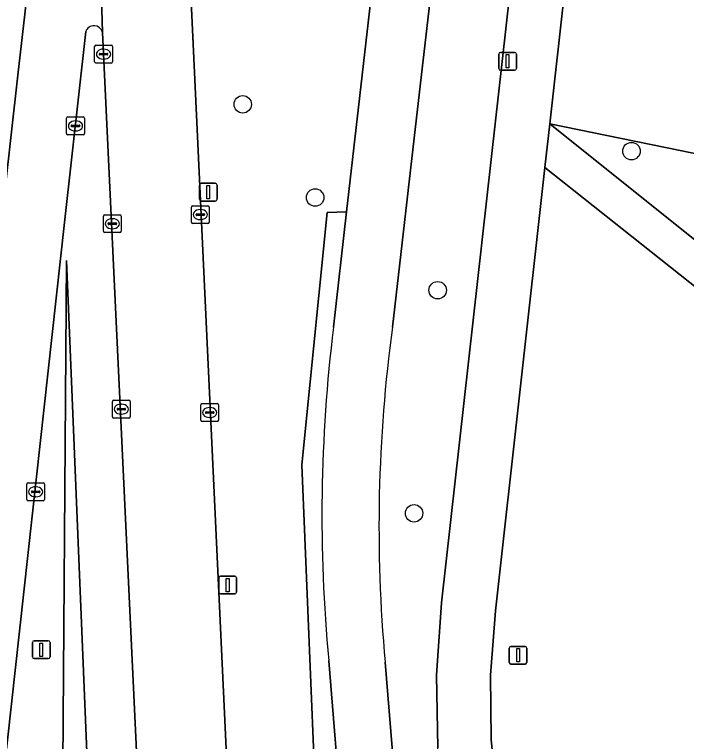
# Model space of a CAD drawing. Extents: x 162026 to 163502, y 387295 to 388169.
# Drawn here: x 162065.16 to 162102.86, y 387553.98 to 387594.8 of the extents above; entities that cross this region are included whole.
import ezdxf

# ---------------------------------------------------------------- set-up
doc = ezdxf.new("R2010")
doc.units = 0
for name, color, linetype in [('IMGEO_Afsluitpaal', 7, 'Continuous'), ('IMGEO_Berm_groen', 7, 'Continuous'), ('IMGEO_Boom', 7, 'Continuous'), ('IMGEO_Fietspad_gesloten', 7, 'Continuous'), ('IMGEO_Groenvoorziening', 7, 'Continuous'), ('IMGEO_Kolk', 7, 'Continuous'), ('IMGEO_Lichtmast', 7, 'Continuous'), ('IMGEO_Rijbaan_regionaal_gesloten', 7, 'Continuous'), ('IMGEO_Verkeersbordpaal', 7, 'Continuous'), ('IMGEO_Voetpad_open', 7, 'Continuous')]:
    doc.layers.add(name, color=color, linetype=linetype)

msp = doc.modelspace()

# ---------------------------------------------------------------- linework, layer by layer
at = {"layer": 'IMGEO_Afsluitpaal'}
for p, q in [((162092.917, 387558.425), (162092.917, 387559.225)), ((162092.917, 387559.225), (162092.917, 387558.425)), ((162093.017, 387559.325), (162093.807, 387559.325)), ((162093.807, 387559.325), (162093.017, 387559.325)), ((162093.907, 387559.225), (162093.907, 387558.425)), ((162093.907, 387558.425), (162093.907, 387559.225)), ((162093.807, 387558.325), (162093.017, 387558.325)), ((162093.017, 387558.325), (162093.807, 387558.325))]:
    msp.add_line(p, q, dxfattribs=at)
msp.add_lwpolyline([(162093.337, 387559.2), (162093.487, 387559.2), (162093.487, 387558.45), (162093.337, 387558.45), (162093.337, 387559.2)], dxfattribs=at)
for centre, start, end in [((162093.017, 387559.225), 90, 180), ((162093.017, 387559.225), 90, 180), ((162093.807, 387559.225), 0, 90), ((162093.807, 387559.225), 360, 90), ((162093.017, 387558.425), 180, 270), ((162093.017, 387558.425), 180, 270), ((162093.807, 387558.425), 270, 0), ((162093.807, 387558.425), 270, 0)]:
    msp.add_arc(centre, 0.1, start, end, dxfattribs=at)
at = {"layer": 'IMGEO_Berm_groen'}
for points in [[(162100.033, 387659.157), (162095.684, 387659.769), (162093.817, 387641.924), (162088.785, 387598.25), (162087.719, 387589.002), (162086.365, 387577.251)], [(162085.955, 387558.431), (162086.662, 387549.732), (162089.38, 387549.805), (162089.039, 387552.072), (162088.912, 387553.622), (162088.832, 387557.702), (162089.116, 387561.772), (162091.906, 387586.663), (162093.16, 387597.85), (162100.033, 387659.157)], [(162069.156, 387593.845), (162067.972, 387583.123), (162058.793, 387500), (162053.572, 387452.74), (162053.367, 387450.91), (162052.934, 387447.048), (162052.22, 387440.67), (162052.104, 387439.634), (162050.945, 387429.352), (162050.842, 387428.441), (162050.553, 387425.98)], [(162072.467, 387462.661), (162071.249, 387460.207), (162069.991, 387458.294), (162069.372, 387457.057), (162070.271, 387452.944), (162070.151, 387451.553), (162072.857, 387451.937), (162074.201, 387453.44), (162074.818, 387455.42), (162076.443, 387455.525), (162076.254, 387459.092), (162074.53, 387500), (162070.096, 387593.801)], [(162083.056, 387577.239), (162083.789, 387583.725), (162082.706, 387583.685), (162081.287, 387569.524), (162081.962, 387553.202), (162085.969, 387500.662), (162086.919, 387488.185)], [(162069.454, 387547.501), (162068.075, 387580.99), (162067.829, 387547.516), (162067.467, 387500), (162067.241, 387470.233)], [(162067.241, 387470.233), (162067.467, 387500), (162067.829, 387547.516), (162068.075, 387580.99), (162069.454, 387547.501), (162071.437, 387500), (162072.849, 387466.239)], [(162088.221, 387493.381), (162088.018, 387494.873), (162087.525, 387500), (162082.795, 387558.52)]]:
    msp.add_lwpolyline(points, dxfattribs=at)
for centre, radius, start, end in [((162069.62, 387593.689), 0.489, 13.2622, 161.3779), ((162168.976, 387566.68), 86.567, 172.99368, 185.40866), ((162169.429, 387566.027), 83.819, 172.30453, 185.19945)]:
    msp.add_arc(centre, radius, start, end, dxfattribs=at)
at = {"layer": 'IMGEO_Boom'}
for centre in [(162077.967, 387589.76), (162099.778, 387587.132), (162082.028, 387584.528), (162088.902, 387579.323), (162087.58, 387566.794)]:
    msp.add_circle(centre, 0.489, dxfattribs=at)
at = {"layer": 'IMGEO_Fietspad_gesloten'}
for points in [[(162093.817, 387641.924), (162095.684, 387659.769), (162097.909, 387681.02), (162098.729, 387688.74), (162098.791, 387689.232), (162095.805, 387689.61), (162093.527, 387669.911), (162089.208, 387631.54), (162087.862, 387619.58), (162086.291, 387605.618), (162083.789, 387583.725), (162083.056, 387577.239)], [(162086.365, 387577.251), (162087.719, 387589.002), (162088.785, 387598.25), (162093.817, 387641.924)], [(162082.795, 387558.52), (162087.525, 387500), (162088.018, 387494.873), (162088.221, 387493.381), (162088.873, 387485.724), (162089.014, 387484.027), (162090.786, 387458.211), (162091.116, 387453.942), (162094.144, 387454.397), (162093.991, 387455.817), (162091.232, 387493.329), (162090.701, 387500), (162086.662, 387549.732), (162085.955, 387558.431)]]:
    msp.add_lwpolyline(points, dxfattribs=at)
for centre, radius, start, end in [((162168.976, 387566.68), 86.567, 172.99368, 185.40866), ((162169.429, 387566.027), 83.819, 172.30453, 185.19945)]:
    msp.add_arc(centre, radius, start, end, dxfattribs=at)
at = {"layer": 'IMGEO_Groenvoorziening'}
for points in [[(162086.722, 387750), (162086.309, 387746.228), (162080.161, 387691.589), (162078.737, 387678.932), (162075.453, 387649.755), (162073.957, 387630.261), (162073.874, 387626.787), (162074.15, 387615.148), (162079.544, 387500), (162080.248, 387483.154), (162080.393, 387480.335)], [(162081.286, 387480.096), (162086.919, 387488.185), (162085.969, 387500.662), (162081.962, 387553.202), (162081.287, 387569.524), (162082.706, 387583.685), (162083.789, 387583.725), (162086.291, 387605.618), (162087.862, 387619.58), (162083.423, 387619.58), (162081.742, 387622.534), (162081.242, 387626.351), (162082.151, 387630.987), (162084.533, 387632.853), (162087.441, 387633.308), (162089.208, 387631.54), (162093.527, 387669.911)], [(162134.661, 387552.531), (162135.349, 387556.417), (162128.498, 387562.412), (162127.996, 387562.851), (162119.3, 387559.168), (162111.393, 387565.115), (162112.185, 387572.52), (162094.916, 387586.206), (162092.142, 387561.322), (162091.865, 387557.704), (162091.913, 387554.076), (162092.285, 387550.467)]]:
    msp.add_lwpolyline(points, dxfattribs=at)
for points in [[(162116.563, 387618.274), (162104.764, 387619.607), (162108.876, 387658.111), (162105.237, 387658.623), (162103.023, 387658.934), (162095.191, 387588.673), (162123.431, 387582.879), (162123.471, 387583.358), (162123.67, 387585.284), (162112.88, 387586.426)], [(162124.762, 387577.35), (162127.722, 387581.568), (162127.303, 387582.394), (162123.431, 387582.879), (162095.191, 387588.673), (162111.868, 387575.322), (162121.9, 387579.474)]]:
    msp.add_lwpolyline(points, close=True, dxfattribs=at)
at = {"layer": 'IMGEO_Kolk'}
for p, q in [((162069.656, 387592.154), (162069.656, 387593.006)), ((162069.731, 387593.08), (162070.583, 387593.08)), ((162070.657, 387593.006), (162070.657, 387592.154)), ((162069.915, 387592.574), (162069.915, 387592.586)), ((162070.353, 387592.537), (162069.955, 387592.537)), ((162069.958, 387592.623), (162070.356, 387592.623)), ((162070.144, 387592.86), (162070.169, 387592.86)), ((162070.399, 387592.586), (162070.399, 387592.574)), ((162070.583, 387592.08), (162069.731, 387592.08)), ((162070.167, 387592.3), (162070.142, 387592.3)), ((162068.082, 387588.124), (162068.082, 387588.976)), ((162068.157, 387589.05), (162069.009, 387589.05)), ((162068.57, 387588.83), (162068.595, 387588.83)), ((162069.083, 387588.976), (162069.083, 387588.124)), ((162068.341, 387588.544), (162068.341, 387588.556)), ((162068.779, 387588.507), (162068.381, 387588.507)), ((162068.384, 387588.593), (162068.782, 387588.593)), ((162068.825, 387588.556), (162068.825, 387588.544)), ((162069.009, 387588.05), (162068.157, 387588.05)), ((162068.593, 387588.27), (162068.568, 387588.27)), ((162075.086, 387583.143), (162075.086, 387583.995)), ((162075.161, 387584.069), (162076.013, 387584.069)), ((162076.087, 387583.995), (162076.087, 387583.143)), ((162070.223, 387583.556), (162071.075, 387583.556)), ((162075.345, 387583.563), (162075.345, 387583.575)), ((162075.783, 387583.526), (162075.385, 387583.526)), ((162075.388, 387583.612), (162075.786, 387583.612)), ((162075.574, 387583.849), (162075.599, 387583.849)), ((162075.829, 387583.575), (162075.829, 387583.563)), ((162070.148, 387582.63), (162070.148, 387583.482)), ((162070.45, 387583.099), (162070.848, 387583.099)), ((162070.636, 387583.336), (162070.661, 387583.336)), ((162071.149, 387583.482), (162071.149, 387582.63)), ((162075.597, 387583.289), (162075.572, 387583.289)), ((162070.407, 387583.05), (162070.407, 387583.062)), ((162070.845, 387583.013), (162070.447, 387583.013)), ((162070.659, 387582.776), (162070.634, 387582.776)), ((162070.891, 387583.062), (162070.891, 387583.05)), ((162076.013, 387583.069), (162075.161, 387583.069)), ((162071.075, 387582.556), (162070.223, 387582.556)), ((162070.654, 387572.217), (162070.654, 387573.069)), ((162070.729, 387573.143), (162071.581, 387573.143)), ((162071.142, 387572.923), (162071.167, 387572.923)), ((162071.655, 387573.069), (162071.655, 387572.217)), ((162075.614, 387572.029), (162075.614, 387572.881)), ((162075.689, 387572.955), (162076.541, 387572.955)), ((162076.615, 387572.881), (162076.615, 387572.029)), ((162070.913, 387572.637), (162070.913, 387572.649)), ((162071.351, 387572.6), (162070.953, 387572.6)), ((162070.956, 387572.686), (162071.354, 387572.686)), ((162071.397, 387572.649), (162071.397, 387572.637)), ((162075.916, 387572.498), (162076.314, 387572.498)), ((162076.102, 387572.735), (162076.127, 387572.735)), ((162071.581, 387572.143), (162070.729, 387572.143)), ((162071.165, 387572.363), (162071.14, 387572.363)), ((162075.873, 387572.449), (162075.873, 387572.461)), ((162076.311, 387572.412), (162075.913, 387572.412)), ((162076.125, 387572.175), (162076.1, 387572.175)), ((162076.357, 387572.461), (162076.357, 387572.449)), ((162076.541, 387571.955), (162075.689, 387571.955)), ((162065.851, 387567.577), (162065.851, 387568.429)), ((162065.926, 387568.503), (162066.778, 387568.503)), ((162066.852, 387568.429), (162066.852, 387567.577)), ((162066.11, 387567.997), (162066.11, 387568.009)), ((162066.153, 387568.046), (162066.551, 387568.046)), ((162066.339, 387568.283), (162066.364, 387568.283)), ((162066.594, 387568.009), (162066.594, 387567.997)), ((162066.548, 387567.96), (162066.15, 387567.96)), ((162066.362, 387567.723), (162066.337, 387567.723)), ((162066.778, 387567.503), (162065.926, 387567.503))]:
    msp.add_line(p, q, dxfattribs=at)
for points in [[(162069.656, 387592.154), (162069.656, 387593.006)], [(162069.731, 387593.08), (162070.583, 387593.08)], [(162070.657, 387593.006), (162070.657, 387592.154)], [(162070.583, 387592.08), (162069.731, 387592.08)], [(162068.082, 387588.124), (162068.082, 387588.976)], [(162068.157, 387589.05), (162069.009, 387589.05)], [(162069.083, 387588.976), (162069.083, 387588.124)], [(162069.009, 387588.05), (162068.157, 387588.05)], [(162075.086, 387583.143), (162075.086, 387583.995)], [(162075.161, 387584.069), (162076.013, 387584.069)], [(162076.087, 387583.995), (162076.087, 387583.143)], [(162070.223, 387583.556), (162071.075, 387583.556)], [(162070.148, 387582.63), (162070.148, 387583.482)], [(162071.149, 387583.482), (162071.149, 387582.63)], [(162076.013, 387583.069), (162075.161, 387583.069)], [(162071.075, 387582.556), (162070.223, 387582.556)], [(162070.654, 387572.217), (162070.654, 387573.069)], [(162070.729, 387573.143), (162071.581, 387573.143)], [(162071.655, 387573.069), (162071.655, 387572.217)], [(162075.614, 387572.029), (162075.614, 387572.881)], [(162075.689, 387572.955), (162076.541, 387572.955)], [(162076.615, 387572.881), (162076.615, 387572.029)], [(162071.581, 387572.143), (162070.729, 387572.143)], [(162076.541, 387571.955), (162075.689, 387571.955)], [(162065.851, 387567.577), (162065.851, 387568.429)], [(162065.926, 387568.503), (162066.778, 387568.503)], [(162066.852, 387568.429), (162066.852, 387567.577)], [(162066.778, 387567.503), (162065.926, 387567.503)]]:
    msp.add_lwpolyline(points, dxfattribs=at)
for centre, radius, start, end in [((162069.733, 387593.004), 0.0765, 91.552, 178.448), ((162069.733, 387593.004), 0.0765, 91.552, 178.448), ((162070.581, 387593.004), 0.0765, 1.552, 88.448), ((162070.581, 387593.004), 0.0765, 1.552, 88.448), ((162069.955, 387592.583), 0.0403, 85.8775, 175.7526), ((162069.952, 387592.573), 0.0366, 178.938, 274.7102), ((162070.356, 387592.58), 0.043, 264.8664, 352.4533), ((162070.36, 387592.585), 0.0386, 1.7309, 96.639), ((162069.733, 387592.156), 0.0765, 181.552, 268.448), ((162069.733, 387592.156), 0.0765, 181.552, 268.448), ((162070.581, 387592.156), 0.0765, 271.552, 358.448), ((162070.581, 387592.156), 0.0765, 271.552, 358.448), ((162068.159, 387588.974), 0.0765, 91.552, 178.448), ((162068.159, 387588.974), 0.0765, 91.552, 178.448), ((162069.007, 387588.974), 0.0765, 1.552, 88.448), ((162069.007, 387588.974), 0.0765, 1.552, 88.448), ((162068.381, 387588.553), 0.0403, 85.8775, 175.7526), ((162068.378, 387588.543), 0.0366, 178.938, 274.7102), ((162068.782, 387588.55), 0.043, 264.8664, 352.4533), ((162068.786, 387588.555), 0.0386, 1.7309, 96.639), ((162068.159, 387588.126), 0.0765, 181.552, 268.448), ((162068.159, 387588.126), 0.0765, 181.552, 268.448), ((162069.007, 387588.126), 0.0765, 271.552, 358.448), ((162069.007, 387588.126), 0.0765, 271.552, 358.448), ((162075.163, 387583.993), 0.0765, 91.552, 178.448), ((162075.163, 387583.993), 0.0765, 91.552, 178.448), ((162076.011, 387583.993), 0.0765, 1.552, 88.448), ((162076.011, 387583.993), 0.0765, 1.552, 88.448), ((162070.225, 387583.48), 0.0765, 91.552, 178.448), ((162070.225, 387583.48), 0.0765, 91.552, 178.448), ((162071.073, 387583.48), 0.0765, 1.552, 88.448), ((162071.073, 387583.48), 0.0765, 1.552, 88.448), ((162075.385, 387583.572), 0.0403, 85.8775, 175.7526), ((162075.382, 387583.562), 0.0366, 178.938, 274.7102), ((162075.786, 387583.569), 0.043, 264.8664, 352.4533), ((162075.79, 387583.574), 0.0386, 1.7309, 96.639), ((162070.447, 387583.059), 0.0403, 85.8775, 175.7526), ((162070.852, 387583.061), 0.0386, 1.7309, 96.639), ((162075.163, 387583.145), 0.0765, 181.552, 268.448), ((162075.163, 387583.145), 0.0765, 181.552, 268.448), ((162076.011, 387583.145), 0.0765, 271.552, 358.448), ((162076.011, 387583.145), 0.0765, 271.552, 358.448), ((162070.444, 387583.049), 0.0366, 178.938, 274.7102), ((162070.848, 387583.056), 0.043, 264.8664, 352.4533), ((162070.225, 387582.632), 0.0765, 181.552, 268.448), ((162070.225, 387582.632), 0.0765, 181.552, 268.448), ((162071.073, 387582.632), 0.0765, 271.552, 358.448), ((162071.073, 387582.632), 0.0765, 271.552, 358.448), ((162070.731, 387573.067), 0.0765, 91.552, 178.448), ((162070.731, 387573.067), 0.0765, 91.552, 178.448), ((162071.579, 387573.067), 0.0765, 1.552, 88.448), ((162071.579, 387573.067), 0.0765, 1.552, 88.448), ((162075.691, 387572.879), 0.0765, 91.552, 178.448), ((162075.691, 387572.879), 0.0765, 91.552, 178.448), ((162076.539, 387572.879), 0.0765, 1.552, 88.448), ((162076.539, 387572.879), 0.0765, 1.552, 88.448), ((162070.953, 387572.646), 0.0403, 85.8775, 175.7526), ((162070.95, 387572.636), 0.0366, 178.938, 274.7102), ((162071.354, 387572.643), 0.043, 264.8664, 352.4533), ((162071.358, 387572.648), 0.0386, 1.7309, 96.639), ((162075.913, 387572.458), 0.0403, 85.8775, 175.7526), ((162076.318, 387572.46), 0.0386, 1.7309, 96.639), ((162070.731, 387572.219), 0.0765, 181.552, 268.448), ((162070.731, 387572.219), 0.0765, 181.552, 268.448), ((162071.579, 387572.219), 0.0765, 271.552, 358.448), ((162071.579, 387572.219), 0.0765, 271.552, 358.448), ((162075.91, 387572.448), 0.0366, 178.938, 274.7102), ((162076.314, 387572.455), 0.043, 264.8664, 352.4533), ((162075.691, 387572.031), 0.0765, 181.552, 268.448), ((162075.691, 387572.031), 0.0765, 181.552, 268.448), ((162076.539, 387572.031), 0.0765, 271.552, 358.448), ((162076.539, 387572.031), 0.0765, 271.552, 358.448), ((162065.928, 387568.427), 0.0765, 91.552, 178.448), ((162065.928, 387568.427), 0.0765, 91.552, 178.448), ((162066.776, 387568.427), 0.0765, 1.552, 88.448), ((162066.776, 387568.427), 0.0765, 1.552, 88.448), ((162066.15, 387568.006), 0.0403, 85.8775, 175.7526), ((162066.147, 387567.996), 0.0366, 178.938, 274.7102), ((162066.551, 387568.003), 0.043, 264.8664, 352.4533), ((162066.555, 387568.008), 0.0386, 1.7309, 96.639), ((162065.928, 387567.579), 0.0765, 181.552, 268.448), ((162065.928, 387567.579), 0.0765, 181.552, 268.448), ((162066.776, 387567.579), 0.0765, 271.552, 358.448), ((162066.776, 387567.579), 0.0765, 271.552, 358.448)]:
    msp.add_arc(centre, radius, start, end, dxfattribs=at)
for centre, major_axis, ratio, start_param, end_param in [((162070.143, 387592.58), (-0.387, 0.002), 0.722429, 4.712389, 7.853982), ((162070.168, 387592.58), (-0.39, 0.002), 0.717154, 1.570796, 4.712389), ((162068.569, 387588.55), (-0.387, 0.002), 0.722429, 4.712389, 7.853982), ((162068.594, 387588.55), (-0.39, 0.002), 0.717154, 1.570796, 4.712389), ((162075.573, 387583.569), (-0.387, 0.002), 0.722429, 4.712389, 7.853982), ((162075.598, 387583.569), (-0.39, 0.002), 0.717154, 1.570796, 4.712389), ((162070.635, 387583.056), (-0.387, 0.002), 0.722429, 4.712389, 7.853982), ((162070.66, 387583.056), (-0.39, 0.002), 0.717154, 1.570796, 4.712389), ((162071.141, 387572.643), (-0.387, 0.002), 0.722429, 4.712389, 7.853982), ((162071.166, 387572.643), (-0.39, 0.002), 0.717154, 1.570796, 4.712389), ((162076.101, 387572.455), (-0.387, 0.002), 0.722429, 4.712389, 7.853982), ((162076.126, 387572.455), (-0.39, 0.002), 0.717154, 1.570796, 4.712389), ((162066.338, 387568.003), (-0.387, 0.002), 0.722429, 4.712389, 7.853982), ((162066.363, 387568.003), (-0.39, 0.002), 0.717154, 1.570796, 4.712389)]:
    msp.add_ellipse(centre, major_axis=major_axis, ratio=ratio, start_param=start_param, end_param=end_param, dxfattribs=at)
at = {"layer": 'IMGEO_Lichtmast'}
for p, q in [((162092.333, 387591.778), (162092.333, 387592.578)), ((162092.333, 387592.578), (162092.333, 387591.778)), ((162092.433, 387592.678), (162093.223, 387592.678)), ((162093.223, 387592.678), (162092.433, 387592.678)), ((162093.323, 387592.578), (162093.323, 387591.778)), ((162093.323, 387591.778), (162093.323, 387592.578)), ((162093.223, 387591.678), (162092.433, 387591.678)), ((162092.433, 387591.678), (162093.223, 387591.678)), ((162075.536, 387584.431), (162075.536, 387585.231)), ((162075.536, 387585.231), (162075.536, 387584.431)), ((162075.636, 387585.331), (162076.426, 387585.331)), ((162076.426, 387585.331), (162075.636, 387585.331)), ((162076.526, 387585.231), (162076.526, 387584.431)), ((162076.526, 387584.431), (162076.526, 387585.231)), ((162076.426, 387584.331), (162075.636, 387584.331)), ((162075.636, 387584.331), (162076.426, 387584.331)), ((162076.626, 387562.368), (162076.626, 387563.168)), ((162076.626, 387563.168), (162076.626, 387562.368)), ((162076.726, 387563.268), (162077.516, 387563.268)), ((162077.516, 387563.268), (162076.726, 387563.268)), ((162077.616, 387563.168), (162077.616, 387562.368)), ((162077.616, 387562.368), (162077.616, 387563.168)), ((162077.516, 387562.268), (162076.726, 387562.268)), ((162076.726, 387562.268), (162077.516, 387562.268))]:
    msp.add_line(p, q, dxfattribs=at)
for points in [[(162092.753, 387592.553), (162092.903, 387592.553), (162092.903, 387591.803), (162092.753, 387591.803), (162092.753, 387592.553)], [(162075.956, 387585.206), (162076.106, 387585.206), (162076.106, 387584.456), (162075.956, 387584.456), (162075.956, 387585.206)], [(162077.046, 387563.143), (162077.196, 387563.143), (162077.196, 387562.393), (162077.046, 387562.393), (162077.046, 387563.143)]]:
    msp.add_lwpolyline(points, dxfattribs=at)
for centre, start, end in [((162092.433, 387592.578), 90, 180), ((162092.433, 387592.578), 90, 180), ((162093.223, 387592.578), 0, 90), ((162093.223, 387592.578), 360, 90), ((162092.433, 387591.778), 180, 270), ((162092.433, 387591.778), 180, 270), ((162093.223, 387591.778), 270, 0), ((162093.223, 387591.778), 270, 0), ((162075.636, 387585.231), 90, 180), ((162075.636, 387585.231), 90, 180), ((162076.426, 387585.231), 0, 90), ((162076.426, 387585.231), 360, 90), ((162075.636, 387584.431), 180, 270), ((162075.636, 387584.431), 180, 270), ((162076.426, 387584.431), 270, 0), ((162076.426, 387584.431), 270, 0), ((162076.726, 387563.168), 90, 180), ((162076.726, 387563.168), 90, 180), ((162077.516, 387563.168), 0, 90), ((162077.516, 387563.168), 360, 90), ((162076.726, 387562.368), 180, 270), ((162076.726, 387562.368), 180, 270), ((162077.516, 387562.368), 270, 0), ((162077.516, 387562.368), 270, 0)]:
    msp.add_arc(centre, 0.1, start, end, dxfattribs=at)
at = {"layer": 'IMGEO_Rijbaan_regionaal_gesloten'}
for points in [[(162059.672, 387540.919), (162063.864, 387578.33), (162065.355, 387591.407), (162069.272, 387625.672), (162069.824, 387630.731), (162072.278, 387652.748), (162074.184, 387670.118), (162074.872, 387676.127), (162075.235, 387679.285), (162076.108, 387687.192), (162076.773, 387693.182), (162078.212, 387705.889), (162079.748, 387719.741), (162080.868, 387729.662), (162083.319, 387751.567)], [(162074.15, 387615.148), (162073.874, 387626.787), (162073.957, 387630.261), (162075.453, 387649.755), (162078.737, 387678.932), (162075.235, 387679.285), (162074.872, 387676.127), (162074.184, 387670.118), (162072.278, 387652.748), (162069.824, 387630.731), (162069.449, 387622.714), (162069.414, 387618.994), (162069.497, 387614.337), (162069.67, 387608.689), (162070.096, 387593.801), (162074.53, 387500), (162076.254, 387459.092), (162076.443, 387455.525), (162076.63, 387451.653), (162076.638, 387448.165), (162076.886, 387446.523)], [(162070.096, 387593.801), (162069.67, 387608.689), (162069.497, 387614.337), (162069.414, 387618.994), (162069.449, 387622.714), (162069.824, 387630.731), (162069.272, 387625.672), (162065.355, 387591.407), (162063.864, 387578.33), (162059.672, 387540.919), (162055.173, 387500.578), (162052.463, 387476.19), (162049.839, 387453.007), (162053.572, 387452.74), (162058.793, 387500), (162067.972, 387583.123)], [(162081.901, 387452.231), (162081.657, 387454.6), (162081.432, 387456.802), (162081.277, 387460.038), (162080.745, 387473.097), (162080.689, 387474.15), (162080.393, 387480.335), (162080.248, 387483.154), (162079.544, 387500), (162074.15, 387615.148)], [(162067.972, 387583.123), (162069.156, 387593.845)]]:
    msp.add_lwpolyline(points, dxfattribs=at)
msp.add_arc((162069.62, 387593.689), 0.489, 13.2622, 161.3779, dxfattribs=at)
at = {"layer": 'IMGEO_Verkeersbordpaal'}
for p, q in [((162066.168, 387558.736), (162066.168, 387559.536)), ((162066.168, 387559.536), (162066.168, 387558.736)), ((162066.268, 387559.636), (162067.058, 387559.636)), ((162067.058, 387559.636), (162066.268, 387559.636)), ((162067.158, 387559.536), (162067.158, 387558.736)), ((162067.158, 387558.736), (162067.158, 387559.536)), ((162067.058, 387558.636), (162066.268, 387558.636)), ((162066.268, 387558.636), (162067.058, 387558.636))]:
    msp.add_line(p, q, dxfattribs=at)
msp.add_lwpolyline([(162066.588, 387559.511), (162066.738, 387559.511), (162066.738, 387558.761), (162066.588, 387558.761), (162066.588, 387559.511)], dxfattribs=at)
for centre, start, end in [((162066.268, 387559.536), 90, 180), ((162066.268, 387559.536), 90, 180), ((162067.058, 387559.536), 0, 90), ((162067.058, 387559.536), 360, 90), ((162066.268, 387558.736), 180, 270), ((162066.268, 387558.736), 180, 270), ((162067.058, 387558.736), 270, 0), ((162067.058, 387558.736), 270, 0)]:
    msp.add_arc(centre, 0.1, start, end, dxfattribs=at)
at = {"layer": 'IMGEO_Voetpad_open'}
for points in [[(162103.023, 387658.934), (162105.081, 387677.259), (162105.278, 387679.073), (162105.439, 387680.558), (162105.422, 387680.56), (162105.607, 387682.293), (162102.663, 387682.624), (162102.473, 387680.926), (162100.033, 387659.157), (162093.16, 387597.85), (162091.906, 387586.663), (162089.116, 387561.772), (162088.832, 387557.702), (162088.912, 387553.622)], [(162103.711, 387463.486), (162104.325, 387468.384), (162106.228, 387483.567), (162107.34, 387493.437), (162107.478, 387497.475), (162107.491, 387497.872), (162107.564, 387500), (162107.237, 387504.876), (162106.475, 387509.704), (162105.795, 387512.627), (162103.361, 387520.567), (162100.227, 387528.257), (162098.413, 387531.976), (162095.289, 387539.968), (162094.526, 387541.919), (162093.985, 387543.42), (162092.977, 387546.905), (162092.285, 387550.467), (162091.913, 387554.076), (162091.865, 387557.704), (162092.142, 387561.322), (162094.916, 387586.206), (162095.191, 387588.673), (162103.023, 387658.934)]]:
    msp.add_lwpolyline(points, dxfattribs=at)
msp.add_lwpolyline([(162112.185, 387572.52), (162112.403, 387574.895), (162111.868, 387575.322), (162095.191, 387588.673), (162094.916, 387586.206)], close=True, dxfattribs=at)

doc.saveas('drawing.dxf')
